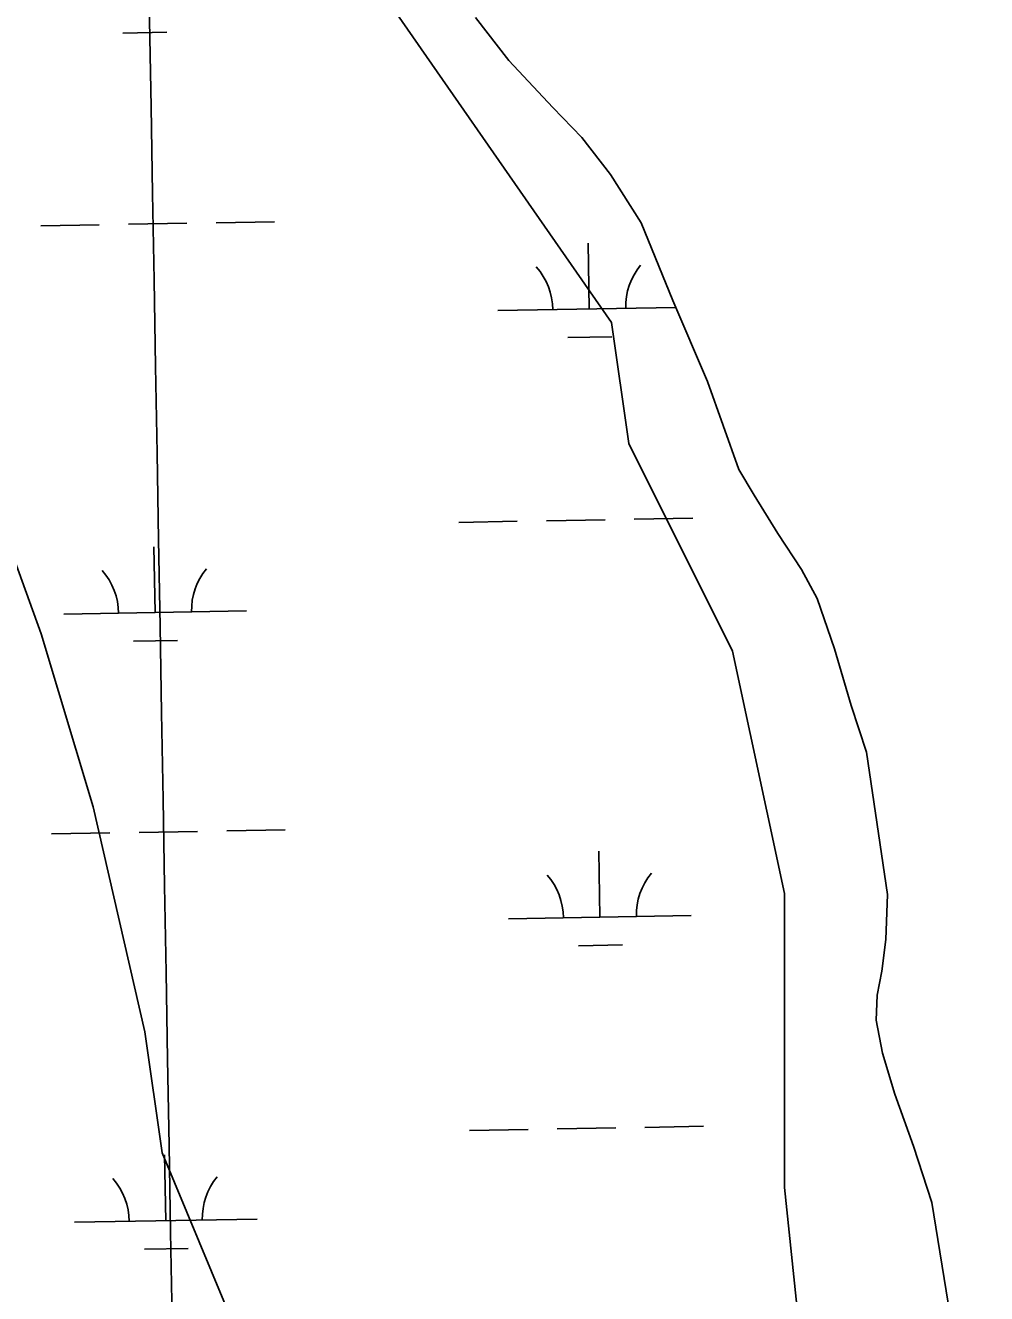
# Model space of a CAD drawing. Extents: x 3903937 to 3942190, y 260677 to 286651.
# Drawn here: x 3913204 to 3913730, y 279756 to 280450 of the extents above; entities that cross this region are included whole.
import ezdxf

# ---------------------------------------------------------------- set-up
doc = ezdxf.new("R2010")
doc.units = 0
for name, color, linetype in [('V-GRID-MAJR', 7, 'Continuous'), ('V-SITE-VEGE', 7, 'Continuous'), ('V-TOPO-SHOR', 7, 'Continuous'), ('V-WETL-SWMP', 7, 'Continuous')]:
    doc.layers.add(name, color=color, linetype=linetype)

msp = doc.modelspace()

# ---------------------------------------------------------------- linework, layer by layer
at = {"layer": 'V-GRID-MAJR'}
msp.add_spline([(3913520.414, 266109.772), (3913415.549, 272167.798), (3913310.651, 278227.748), (3913205.754, 284287.69), (3913205.721, 284289.62200000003)], degree=3, dxfattribs=at)
at = {"layer": 'V-SITE-VEGE'}
for points in [[(3912427.731, 280580.943), (3912683.073, 280893.189), (3912824.934, 281016.196), (3912910.051, 281082.428), (3912919.507, 281072.966), (3912919.507, 281035.119), (3912919.507, 280987.809), (3913051.91, 280921.574), (3913155.938, 280845.878), (3913307.254, 280656.639), (3913373.4560000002, 280505.246), (3913524.772, 280287.62200000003), (3913534.228, 280221.388), (3913590.972, 280107.842), (3913619.345, 279975.376), (3913619.345, 279814.52), (3913638.256, 279634.744), (3913676.089, 279454.967), (3913780.117, 279265.725), (3913884.147, 279038.639), (3913931.434, 278811.55), (3913988.1780000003, 278603.388), (3913978.72, 278527.692)], [(3913326.17, 279719.902), (3913278.883, 279833.445), (3913269.426, 279899.679), (3913241.055, 280022.684), (3913212.682, 280117.304), (3913174.853, 280221.388), (3913155.938, 280297.08400000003), (3913127.5670000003, 280363.318), (3913023.535, 280448.476), (3912900.593, 280439.012), (3912824.934, 280391.703), (3912777.648, 280316.007), (3912720.906, 280211.926), (3912673.62, 280098.381), (3912664.162, 279975.376), (3912664.162, 279842.909), (3912635.791, 279767.213), (3912597.96, 279672.591)]]:
    msp.add_lwpolyline(points, dxfattribs=at)
at = {"layer": 'V-TOPO-SHOR'}
msp.add_lwpolyline([(3913710.157, 279744.476), (3913700.065, 279806.317), (3913690.0810000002, 279837.011), (3913679.753, 279865.55), (3913673.025, 279888.016), (3913669.619, 279905.95900000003), (3913670.1520000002, 279919.672), (3913672.679, 279932.89400000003), (3913674.811, 279950.128), (3913675.8310000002, 279974.782), (3913664.3030000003, 280052.681), (3913655.9280000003, 280078.105), (3913646.8740000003, 280109.094), (3913637.302, 280136.695), (3913628.772, 280152.56200000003), (3913615.833, 280172.201), (3913602.7600000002, 280193.23), (3913594.355, 280207.244), (3913577.252, 280255.32300000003), (3913558.394, 280299.73), (3913541.046, 280342.107), (3913524.2090000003, 280368.596), (3913508.503, 280388.895), (3913492.734, 280405.189), (3913468.639, 280431.025), (3913450.365, 280454.452)], dxfattribs=at)
at = {"layer": 'V-WETL-SWMP'}
for p, q in [((3913257.411502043, 280445.94244221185), (3913281.4077850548, 280446.36481834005)), ((3913212.4163169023, 280340.49424047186), (3913244.411360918, 280341.057408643)), ((3913260.4088829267, 280341.3389927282), (3913292.403926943, 280341.9021608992)), ((3913308.4014489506, 280342.1837449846), (3913340.396492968, 280342.7469131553)), ((3913512.5789692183, 280295.0277629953), (3913511.9454050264, 280331.0221875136)), ((3913462.5867129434, 280294.1478127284), (3913560.0371248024, 280295.8631087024)), ((3913500.8523979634, 280279.3879647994), (3913524.848680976, 280279.81034092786)), ((3913537.198958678, 280180.011237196), (3913569.194002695, 280180.57440536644)), ((3913441.2138266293, 280178.32173268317), (3913473.2088706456, 280178.88490085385)), ((3913489.2063926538, 280179.1664849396), (3913521.2014366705, 280179.72965311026)), ((3913274.9928223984, 280128.9587632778), (3913274.3592582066, 280164.95318779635)), ((3913225.000566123, 280128.0788130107), (3913324.9850786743, 280129.83871354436)), ((3913263.2662511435, 280113.31896508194), (3913287.262534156, 280113.74134121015)), ((3913218.271066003, 280007.8707633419), (3913250.2661100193, 280008.43393151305)), ((3913266.263632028, 280008.7155155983), (3913298.2586760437, 280009.2786837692)), ((3913314.256198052, 280009.5602678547), (3913346.2512420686, 280010.1234360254)), ((3913518.4337183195, 279962.4042858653), (3913517.800154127, 279998.3987103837)), ((3913468.4414620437, 279961.52433559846), (3913568.4259745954, 279963.28423613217)), ((3913506.7071470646, 279946.76448766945), (3913530.7034300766, 279947.1868637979)), ((3913543.053707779, 279847.38776006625), (3913575.0487517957, 279847.9509282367)), ((3913447.0685757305, 279845.6982555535), (3913479.063619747, 279846.2614237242)), ((3913495.0611417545, 279846.5430078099), (3913527.0561857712, 279847.1061759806)), ((3913280.8475714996, 279796.33528614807), (3913280.2140073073, 279832.3297106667)), ((3913230.855315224, 279795.455335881), (3913330.839827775, 279797.2152364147)), ((3913269.1210002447, 279780.69548795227), (3913293.1172832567, 279781.1178640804))]:
    msp.add_line(p, q, dxfattribs=at)
msp.add_lwpolyline([(3913450.364, 280454.451), (3913468.639, 280431.02400000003), (3913492.734, 280405.189), (3913508.504, 280388.896), (3913524.2090000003, 280368.59500000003), (3913541.046, 280342.107), (3913558.395, 280299.73), (3913577.253, 280255.32300000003), (3913594.355, 280207.245), (3913602.761, 280193.23), (3913615.832, 280172.201), (3913628.772, 280152.56200000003), (3913637.302, 280136.695), (3913646.8740000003, 280109.093), (3913655.929, 280078.106), (3913664.3030000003, 280052.68200000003), (3913675.83, 279974.781), (3913674.811, 279950.127), (3913672.679, 279932.893), (3913670.151, 279919.673), (3913669.619, 279905.95900000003), (3913673.026, 279888.017), (3913679.753, 279865.549), (3913690.08, 279837.01), (3913700.065, 279806.317), (3913710.157, 279744.47500000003)], dxfattribs=at)
for centre, radius, start, end in [((3913457.336232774, 280294.5302719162), 35.24628790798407, 0.23658072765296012, 41.78023906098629), ((3913567.804993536, 280296.4747133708), 35.24628790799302, 140.23657772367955, 181.78023605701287), ((3913330.2188467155, 280130.4057136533), 35.24628790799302, 140.23657772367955, 181.78023605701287), ((3913219.750085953, 280128.4612721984), 35.24628790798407, 0.23658072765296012, 41.78023906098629), ((3913573.6597426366, 279963.8512362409), 35.24628790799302, 140.23657772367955, 181.78023605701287), ((3913463.1909818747, 279961.9067947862), 35.24628790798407, 0.23658072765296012, 41.78023906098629), ((3913336.0735958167, 279797.78223652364), 35.24628790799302, 140.23657772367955, 181.78023605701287), ((3913225.6048350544, 279795.83779506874), 35.24628790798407, 0.23658072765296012, 41.78023906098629)]:
    msp.add_arc(centre, radius, start, end, dxfattribs=at)

doc.saveas('drawing.dxf')
